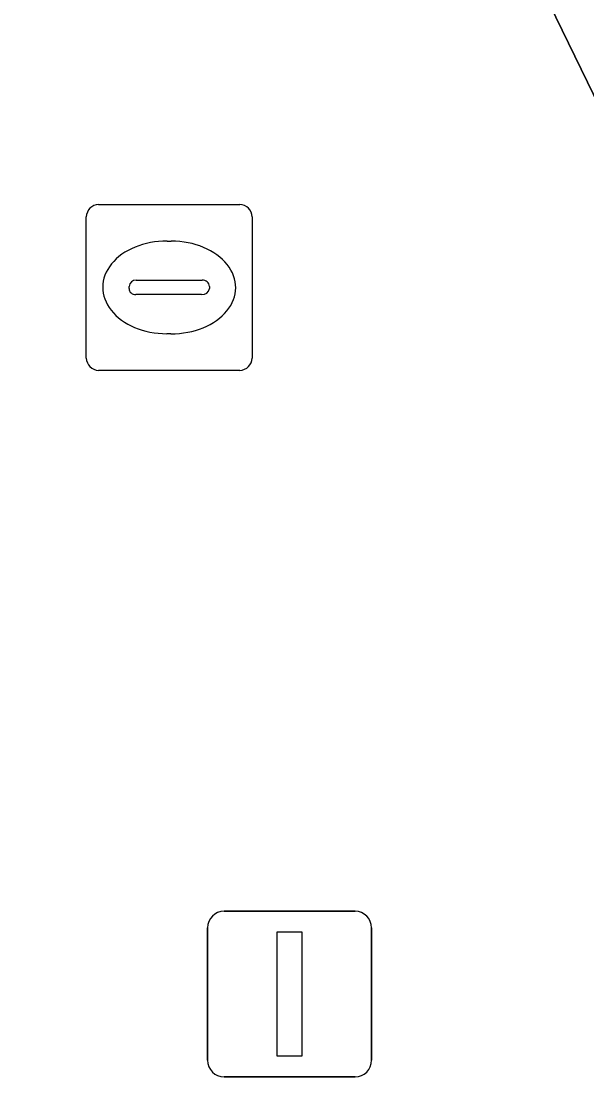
# Model space of a CAD drawing. Extents: x 160455 to 162082, y 388339 to 389736.
# Drawn here: x 161064.46 to 161067.87, y 388878.01 to 388884.38 of the extents above; entities that cross this region are included whole.
import ezdxf

# ---------------------------------------------------------------- set-up
doc = ezdxf.new("R2010")
doc.units = 0
for name, color, linetype in [('IMGEO_Kolk', 7, 'Continuous'), ('IMGEO_Lichtmast', 7, 'Continuous'), ('IMGEO_Rijbaan_lokaal_open', 7, 'Continuous'), ('IMGEO_Voetgangersgebied_open', 7, 'Continuous')]:
    doc.layers.add(name, color=color, linetype=linetype)

msp = doc.modelspace()

# ---------------------------------------------------------------- linework, layer by layer
at = {"layer": 'IMGEO_Kolk'}
for p, q in [((161064.9269, 388883.2765), (161065.7791, 388883.2765)), ((161064.8525, 388882.3499), (161064.8525, 388883.2021)), ((161065.8535, 388883.2021), (161065.8535, 388882.3499)), ((161065.3405, 388883.0557), (161065.3655, 388883.0557)), ((161065.154, 388882.8193), (161065.5519, 388882.8193)), ((161065.1109, 388882.7699), (161065.1109, 388882.7821)), ((161065.595, 388882.7821), (161065.595, 388882.7699)), ((161065.5485, 388882.7327), (161065.1506, 388882.7327)), ((161065.3625, 388882.4963), (161065.3376, 388882.4963)), ((161065.7791, 388882.2755), (161064.9269, 388882.2755))]:
    msp.add_line(p, q, dxfattribs=at)
for points in [[(161064.9269, 388883.2765), (161065.7791, 388883.2765)], [(161064.8525, 388882.3499), (161064.8525, 388883.2021)], [(161065.8535, 388883.2021), (161065.8535, 388882.3499)], [(161065.7791, 388882.2755), (161064.9269, 388882.2755)]]:
    msp.add_lwpolyline(points, dxfattribs=at)
for centre, radius, start, end in [((161064.929, 388883.2), 0.0765, 91.55205, 178.44795), ((161064.929, 388883.2), 0.0765, 91.55205, 178.44795), ((161065.777, 388883.2), 0.0765, 1.55205, 88.44795), ((161065.777, 388883.2), 0.0765, 1.55205, 88.44795), ((161065.1511, 388882.7791), 0.0403, 85.87752, 175.75265), ((161065.5564, 388882.7809), 0.0386, 1.73085, 96.63898), ((161065.1476, 388882.7692), 0.0366, 178.93798, 274.71019), ((161065.5524, 388882.7755), 0.043, 264.86636, 352.45326), ((161064.929, 388882.352), 0.0765, 181.55205, 268.44795), ((161064.929, 388882.352), 0.0765, 181.55205, 268.44795), ((161065.777, 388882.352), 0.0765, 271.55205, 358.44795), ((161065.777, 388882.352), 0.0765, 271.55205, 358.44795)]:
    msp.add_arc(centre, radius, start, end, dxfattribs=at)
for centre, major_axis, ratio, start_param, end_param in [((161065.339, 388882.776), (-0.3872, 0.002), 0.722429, 4.712389, 7.853982), ((161065.364, 388882.776), (-0.3901, 0.002), 0.717154, 1.570796, 4.712389)]:
    msp.add_ellipse(centre, major_axis=major_axis, ratio=ratio, start_param=start_param, end_param=end_param, dxfattribs=at)
at = {"layer": 'IMGEO_Lichtmast'}
for p, q in [((161065.6841, 388879.0115), (161066.4739, 388879.0115)), ((161066.4739, 388879.0115), (161065.6841, 388879.0115)), ((161065.5841, 388878.1125), (161065.5841, 388878.9115)), ((161065.5841, 388878.9115), (161065.5841, 388878.1125)), ((161066.5739, 388878.9115), (161066.5739, 388878.1125)), ((161066.5739, 388878.1125), (161066.5739, 388878.9115)), ((161066.4739, 388878.0125), (161065.6841, 388878.0125)), ((161065.6841, 388878.0125), (161066.4739, 388878.0125))]:
    msp.add_line(p, q, dxfattribs=at)
msp.add_lwpolyline([(161066.004, 388878.887), (161066.154, 388878.887), (161066.154, 388878.137), (161066.004, 388878.137), (161066.004, 388878.887)], dxfattribs=at)
for centre, start, end in [((161065.6841, 388878.9115), 90, 180), ((161065.6841, 388878.9115), 90, 180), ((161066.4739, 388878.9115), 0, 90), ((161066.4739, 388878.9115), 360, 90), ((161065.6841, 388878.1125), 180, 270), ((161065.6841, 388878.1125), 180, 270), ((161066.4739, 388878.1125), 270, 0), ((161066.4739, 388878.1125), 270, 0)]:
    msp.add_arc(centre, 0.1, start, end, dxfattribs=at)
at = {"layer": 'IMGEO_Rijbaan_lokaal_open'}
msp.add_lwpolyline([(161068.179, 388905.883), (161068.276, 388905.655), (161071.407, 388899.358), (161069.164, 388898.255), (161069.887, 388896.777), (161071.29, 388893.91), (161070.631, 388893.593), (161070.753, 388893.358), (161064.755, 388890.424), (161068.599, 388882.532), (161068.844, 388882.13), (161085.023, 388889.833), (161086.153, 388890.371), (161083.103, 388896.411)], dxfattribs=at)
at = {"layer": 'IMGEO_Voetgangersgebied_open'}
msp.add_lwpolyline([(161024.557, 388845.477), (161040.679, 388853.319), (161039.373, 388855.998), (161039.679, 388856.145), (161043.591, 388858.046), (161061.917, 388867.003), (161063.383, 388867.719), (161061.347, 388871.872), (161071.994, 388877.069), (161071.443, 388878.171), (161071.313, 388878.446), (161070.749, 388878.17), (161068.874, 388882.082), (161068.844, 388882.13), (161068.599, 388882.532), (161064.755, 388890.424), (161044.564, 388880.547), (161049.922, 388869.552), (161036.467, 388862.968), (161033.714, 388868.627), (161030.82, 388874.567)], dxfattribs=at)

doc.saveas('drawing.dxf')
